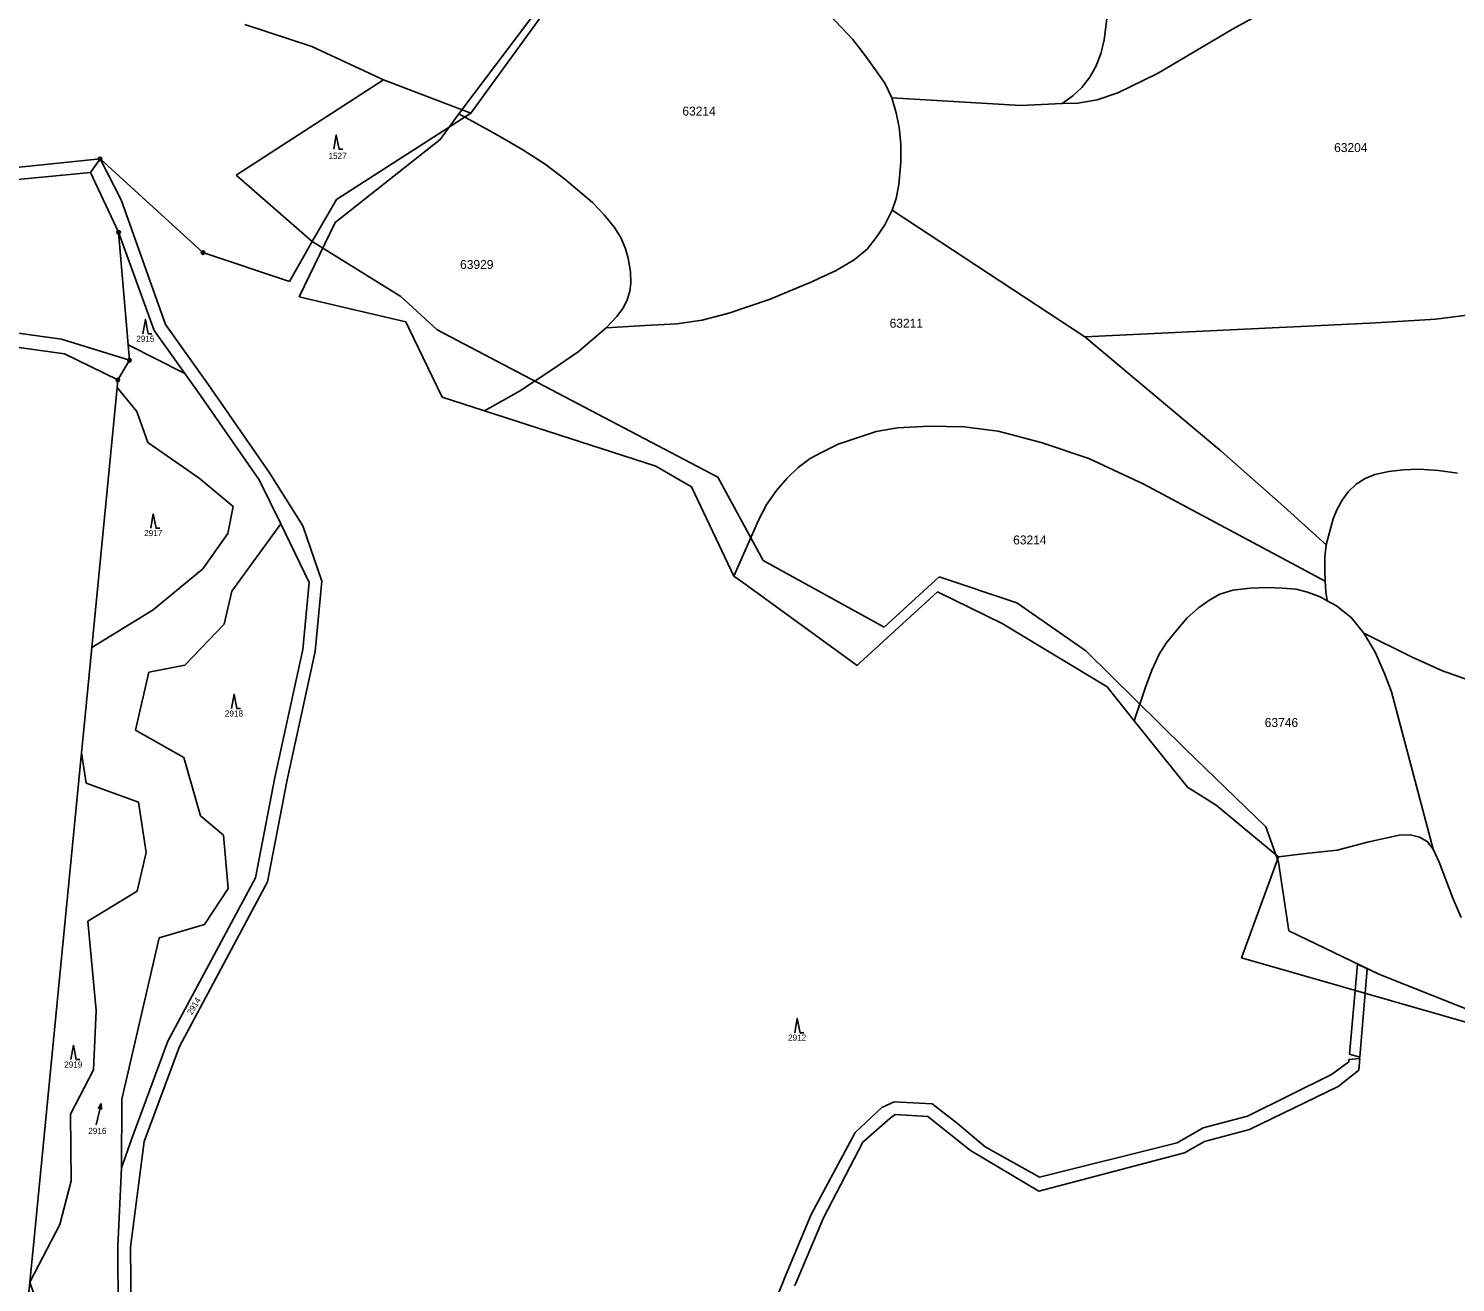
# Model space of a CAD drawing. Extents: x -546762 to -540209, y -1046851 to -1035694.
# Drawn here: x -544792 to -544394.4, y -1039716.8 to -1039367.4 of the extents above; entities that cross this region are included whole.
import ezdxf

# ---------------------------------------------------------------- set-up
doc = ezdxf.new("R2010")
doc.units = 0
for name, color, linetype in [('Vrstva 1', 7, 'Continuous'), ('Vrstva 18', 7, 'Continuous'), ('Vrstva 24', 7, 'Continuous'), ('Vrstva 25', 7, 'Continuous'), ('Vrstva 30', 7, 'Continuous'), ('Vrstva 52', 7, 'Continuous'), ('Vrstva 53', 7, 'Continuous'), ('Vrstva 6', 7, 'Continuous')]:
    doc.layers.add(name, color=color, linetype=linetype)

msp = doc.modelspace()

# ---------------------------------------------------------------- linework, layer by layer
at = {"layer": 'Vrstva 1'}
for p, q in [((-544668.75, -1039390.96), (-544693.1, -1039381.67)), ((-544772.06, -1039403.72), (-544804.42, -1039407.01)), ((-544803.13, -1039410.24), (-544774.73, -1039407.49)), ((-544712.94, -1039426.73), (-544734.16, -1039408.27)), ((-544782.84, -1039453.93), (-544763.87, -1039459.81)), ((-544767.11, -1039465.31), (-544781.96, -1039458.07))]:
    msp.add_line(p, q, dxfattribs=at)
for points in [[(-544641.21, -1039353.11), (-544668.75, -1039390.96)], [(-544668.75, -1039390.96), (-544706.22, -1039415.02)], [(-544774.73, -1039407.49), (-544772.06, -1039403.72)], [(-544772.06, -1039403.72), (-544766.21, -1039415.1)], [(-544743.39, -1039429.82), (-544772.06, -1039403.72)], [(-544774.73, -1039407.49), (-544766.91, -1039424.17)], [(-544766.21, -1039415.1), (-544753.83, -1039449.89)], [(-544706.22, -1039415.02), (-544712.94, -1039426.73)], [(-544764.24, -1039455.5), (-544766.91, -1039424.17)], [(-544756.97, -1039451.53), (-544766.91, -1039424.17)], [(-544719.32, -1039437.85), (-544743.39, -1039429.82)], [(-544712.94, -1039426.73), (-544719.32, -1039437.85)], [(-544712.94, -1039426.73), (-544688.22, -1039442.09)], [(-544688.22, -1039442.09), (-544678.11, -1039451.33)], [(-544753.83, -1039449.89), (-544741.84, -1039466.7)], [(-544782.84, -1039453.93), (-544798.25, -1039451.78)], [(-544748.45, -1039463.47), (-544756.97, -1039451.53)], [(-544678.11, -1039451.33), (-544599.94, -1039492.36)], [(-544797.33, -1039455.91), (-544781.96, -1039458.07)], [(-544748.45, -1039463.47), (-544764.24, -1039455.5)], [(-544763.87, -1039459.81), (-544764.24, -1039455.5)], [(-544763.87, -1039459.81), (-544767.11, -1039465.31)], [(-544767.31, -1039467.4), (-544767.11, -1039465.31)], [(-544744.7, -1039468.72), (-544748.45, -1039463.47)], [(-544774.39, -1039539.85), (-544767.31, -1039467.4)], [(-544761.81, -1039474.12), (-544767.31, -1039467.4)], [(-544727.75, -1039493.09), (-544744.7, -1039468.72)], [(-544741.84, -1039466.7), (-544724.83, -1039491.15)], [(-544758.74, -1039482.75), (-544761.81, -1039474.12)], [(-544744.45, -1039492.66), (-544758.74, -1039482.75)], [(-544734.95, -1039500.56), (-544744.45, -1039492.66)], [(-544721.69, -1039505.36), (-544727.75, -1039493.09)], [(-544724.83, -1039491.15), (-544715.53, -1039505.99)], [(-544599.94, -1039492.36), (-544587.31, -1039515.6)], [(-544736.42, -1039508.12), (-544734.95, -1039500.56)], [(-544735.33, -1039524.16), (-544721.69, -1039505.36)], [(-544713.83, -1039521.77), (-544721.69, -1039505.36)], [(-544743.46, -1039517.95), (-544736.42, -1039508.12)], [(-544715.53, -1039505.99), (-544710.27, -1039521.35)], [(-544587.31, -1039515.6), (-544553.52, -1039534.17)], [(-544757.32, -1039529.35), (-544743.46, -1039517.95)], [(-544710.27, -1039521.35), (-544712.13, -1039540.93)], [(-544553.52, -1039534.17), (-544538.24, -1039520.2)], [(-544538.24, -1039520.2), (-544516.61, -1039527.45)], [(-544737.51, -1039533.39), (-544735.33, -1039524.16)], [(-544715.59, -1039540.39), (-544713.83, -1039521.77)], [(-544774.39, -1039539.85), (-544757.32, -1039529.35)], [(-544516.61, -1039527.45), (-544497.35, -1039540.74)], [(-544748.46, -1039544.76), (-544737.51, -1039533.39)], [(-544776.62, -1039562.72), (-544774.39, -1039539.85)], [(-544723.36, -1039576.06), (-544715.59, -1039540.39)], [(-544712.13, -1039540.93), (-544719.92, -1039576.76)], [(-544497.35, -1039540.74), (-544469.69, -1039568.06)], [(-544758.46, -1039546.69), (-544748.46, -1039544.76)], [(-544762.2, -1039562.84), (-544758.46, -1039546.69)], [(-544777.25, -1039569.15), (-544776.62, -1039562.72)], [(-544748.7, -1039570.54), (-544762.2, -1039562.84)], [(-544790.46, -1039704.5), (-544777.25, -1039569.15)], [(-544775.98, -1039577.69), (-544777.25, -1039569.15)], [(-544469.69, -1039568.06), (-544447.23, -1039589.78)], [(-544744.1, -1039586.72), (-544748.7, -1039570.54)], [(-544728.79, -1039603.98), (-544723.36, -1039576.06)], [(-544719.92, -1039576.76), (-544725.41, -1039605.09)], [(-544761.32, -1039582.92), (-544775.98, -1039577.69)], [(-544759.23, -1039596.93), (-544761.32, -1039582.92)], [(-544737.66, -1039592.13), (-544744.1, -1039586.72)], [(-544736.36, -1039606.95), (-544737.66, -1039592.13)], [(-544447.23, -1039589.78), (-544443.64, -1039599.68)], [(-544761.69, -1039607.78), (-544759.23, -1039596.93)], [(-544443.64, -1039599.68), (-544440.78, -1039618.8)], [(-544753.16, -1039649.53), (-544728.79, -1039603.98)], [(-544725.41, -1039605.09), (-544749.96, -1039650.97)], [(-544775.5, -1039616.06), (-544761.69, -1039607.78)], [(-544742.95, -1039617.05), (-544736.36, -1039606.95)], [(-544773.12, -1039640.99), (-544775.5, -1039616.06)], [(-544755.58, -1039620.78), (-544742.95, -1039617.05)], [(-544765.98, -1039665.66), (-544755.58, -1039620.78)], [(-544440.78, -1039618.8), (-544415.75, -1039630.88)], [(-544415.75, -1039630.88), (-544370.82, -1039648.72)], [(-544773.94, -1039657.48), (-544773.12, -1039640.99)], [(-544763.23, -1039676.63), (-544753.16, -1039649.53)], [(-544749.96, -1039650.97), (-544759.81, -1039677.47)], [(-544780.29, -1039669.83), (-544773.94, -1039657.48)], [(-544766.06, -1039684.82), (-544765.98, -1039665.66)], [(-544780.09, -1039688.47), (-544780.29, -1039669.83)], [(-544766.06, -1039684.82), (-544763.23, -1039676.63)], [(-544759.81, -1039677.47), (-544763.61, -1039706.96)], [(-544783.24, -1039700.6), (-544780.09, -1039688.47)], [(-544767.11, -1039706.74), (-544766.06, -1039684.82)], [(-544791.65, -1039716.71), (-544783.24, -1039700.6)], [(-544791.65, -1039716.71), (-544790.46, -1039704.5)], [(-544767.06, -1039725.07), (-544767.11, -1039706.74)], [(-544763.61, -1039706.96), (-544763.44, -1039725.29)], [(-544807.73, -1039881.37), (-544791.65, -1039716.71)], [(-544785.69, -1039734.02), (-544791.65, -1039716.71)]]:
    msp.add_lwpolyline(points, dxfattribs=at)
at = {"layer": 'Vrstva 24'}
for centre, radius in [((-544772.06, -1039403.72), 0.5), ((-544772.06, -1039403.72), 0.1), ((-544766.91, -1039424.17), 0.5), ((-544766.91, -1039424.17), 0.1), ((-544743.39, -1039429.82), 0.5), ((-544743.39, -1039429.82), 0.1), ((-544763.87, -1039459.81), 0.5), ((-544763.87, -1039459.81), 0.1), ((-544767.11, -1039465.31), 0.5), ((-544767.11, -1039465.31), 0.1)]:
    msp.add_circle(centre, radius, dxfattribs=at)
at = {"layer": 'Vrstva 25'}
for points in [[(-544706.95, -1039401.03), (-544706.25, -1039397.03), (-544705.45, -1039401.03), (-544704.45, -1039401.03)], [(-544760.14, -1039452.45), (-544759.44, -1039448.45), (-544758.64, -1039452.45), (-544757.64, -1039452.45)], [(-544757.94, -1039506.61), (-544757.24, -1039502.61), (-544756.44, -1039506.61), (-544755.44, -1039506.61)], [(-544735.44, -1039556.88), (-544734.74, -1039552.88), (-544733.94, -1039556.88), (-544732.94, -1039556.88)], [(-544578.49, -1039647.17), (-544577.79, -1039643.17), (-544576.99, -1039647.17), (-544575.99, -1039647.17)], [(-544780.22, -1039654.68), (-544779.52, -1039650.68), (-544778.72, -1039654.68), (-544777.72, -1039654.68)], [(-544773.19, -1039672.8), (-544771.79, -1039666.96), (-544772.62, -1039668.3)], [(-544771.79, -1039666.96), (-544771.65, -1039668.54)]]:
    msp.add_lwpolyline(points, dxfattribs=at)
at = {"layer": 'Vrstva 30'}
for points in [[(-544423.9, -1039653.13), (-544421.66, -1039628.03), (-544418.92, -1039629.35), (-544421, -1039653.97), (-544423.9, -1039653.13)], [(-544581.73, -1039716.6), (-544581.31, -1039715.59), (-544573.95, -1039697.83), (-544561.62, -1039674.99), (-544554.22, -1039668), (-544550.82, -1039666.42), (-544540.21, -1039667), (-544533.11, -1039672.46), (-544525.4, -1039678.95), (-544510.29, -1039687.38), (-544471.95, -1039677.86), (-544464.7, -1039673.64), (-544452.3, -1039670.45), (-544428.88, -1039658.79), (-544424.09, -1039655.28), (-544424.04, -1039654.67), (-544421.03, -1039654.36), (-544421.3, -1039657.56), (-544427.08, -1039662.11), (-544451.78, -1039674.09), (-544464.31, -1039677.46), (-544469.86, -1039680.66), (-544510.42, -1039691.32), (-544529.49, -1039679.97), (-544541.39, -1039670.48), (-544550.51, -1039669.97), (-544551.88, -1039670.95), (-544559.48, -1039677.62), (-544570.45, -1039698.74), (-544578.11, -1039716.72), (-544578.52, -1039717.68)], [(-544584.6, -1039723.52), (-544581.73, -1039716.6)]]:
    msp.add_lwpolyline(points, dxfattribs=at)
at = {"layer": 'Vrstva 52'}
for points in [[(-544503.93, -1039388.31), (-544500.95, -1039386.17), (-544498.47, -1039383.87), (-544496.25, -1039380.96), (-544494.55, -1039377.97), (-544493.18, -1039374.47), (-544492.24, -1039370.54), (-544491.35, -1039363.22), (-544490.79, -1039352.98), (-544491.02, -1039343.34), (-544491.08, -1039340.75), (-544491.32, -1039330.48), (-544492.32, -1039305.51), (-544493.38, -1039279.16)], [(-544618.92, -1039320.67), (-544640.67, -1039349.48), (-544642.82, -1039352.33), (-544670.99, -1039389.65), (-544672.08, -1039391.15)], [(-544618.92, -1039320.67), (-544614.42, -1039324.38), (-544589.37, -1039345), (-544585.66, -1039348.06), (-544575.5, -1039357.32), (-544568.78, -1039363.6), (-544562.36, -1039370.41), (-544559.45, -1039374.17), (-544556.21, -1039378.52), (-544553.39, -1039382.62), (-544551.43, -1039386.72)], [(-544450.88, -1039364.55), (-544456.45, -1039367.54), (-544477.36, -1039379.94), (-544488.42, -1039385.32), (-544494.24, -1039387.26), (-544499.62, -1039388.16), (-544503.93, -1039388.31)], [(-544551.32, -1039418.05), (-544550.21, -1039414.8), (-544549.45, -1039410.87), (-544548.96, -1039404.66), (-544548.96, -1039399.62), (-544549.12, -1039397.78), (-544549.38, -1039394.75), (-544549.54, -1039394.02), (-544550.24, -1039390.91), (-544551.43, -1039386.72)], [(-544551.43, -1039386.72), (-544515.45, -1039388.87), (-544503.93, -1039388.31)], [(-544497.62, -1039453.31), (-544443.52, -1039450.71), (-544437.48, -1039450.42), (-544416.57, -1039449.42), (-544399.84, -1039448.37), (-544386.85, -1039446.73), (-544374, -1039444.34), (-544363.99, -1039440.6), (-544356.08, -1039436.57), (-544349.58, -1039431.95), (-544349.09, -1039431.6), (-544346.62, -1039429.64), (-544342.09, -1039426.05), (-544337.06, -1039421.61), (-544331.85, -1039415.97), (-544326.56, -1039409.22), (-544323.32, -1039404), (-544322.38, -1039402.48), (-544321.31, -1039400.41), (-544319.47, -1039396.84), (-544317.49, -1039391.48), (-544317.26, -1039390.86), (-544316.47, -1039387.63)], [(-544672.08, -1039391.15), (-544677.29, -1039398.35), (-544706.53, -1039421.42), (-544716.57, -1039442.13), (-544706.76, -1039444.44), (-544686.84, -1039449.14), (-544685.99, -1039450.91), (-544676.73, -1039470.15), (-544664.95, -1039473.94)], [(-544631.03, -1039450.76), (-544628.1, -1039447.6), (-544626.4, -1039445.38), (-544625.29, -1039443.24), (-544624.43, -1039440.68), (-544624.18, -1039438.29), (-544624.26, -1039435.21), (-544624.86, -1039431.37), (-544625.63, -1039428.81), (-544626.82, -1039425.82), (-544628.7, -1039422.83), (-544631.6, -1039419.33), (-544634.85, -1039415.91), (-544642.59, -1039409.38), (-544648.06, -1039405.2), (-544654.29, -1039401.18), (-544659.86, -1039397.95), (-544663.42, -1039395.89), (-544672.08, -1039391.15)], [(-544620.12, -1039450.16), (-544611.31, -1039449.71), (-544604.29, -1039448.66), (-544596.82, -1039446.72), (-544585.32, -1039442.84), (-544575.09, -1039438.53), (-544574.11, -1039438.12), (-544571.43, -1039436.87), (-544567.11, -1039434.87), (-544561.91, -1039431.88), (-544558.32, -1039428.89), (-544555.76, -1039425.65), (-544553.37, -1039422.06), (-544551.32, -1039418.05)], [(-544497.62, -1039453.31), (-544551.32, -1039418.05)], [(-544631.03, -1039450.76), (-544620.12, -1039450.16)], [(-544655.23, -1039468.39), (-544646.18, -1039462.5), (-544638.84, -1039457.46), (-544631.03, -1039450.76)], [(-544430.38, -1039511.29), (-544442.14, -1039500.57), (-544459.65, -1039485.14), (-544497.62, -1039453.31)], [(-544664.95, -1039473.94), (-544655.23, -1039468.39)], [(-544664.95, -1039473.94), (-544635.29, -1039483.49), (-544617.17, -1039489.32), (-544607.24, -1039495.04), (-544595.46, -1039519.93)], [(-544430.7, -1039521.41), (-544481.16, -1039494.35), (-544496.54, -1039487.17), (-544509.84, -1039482.69), (-544521.79, -1039479.55), (-544531.35, -1039478.36), (-544541.05, -1039478.21), (-544549.86, -1039478.69), (-544555.75, -1039479.71), (-544561.12, -1039481.42), (-544566.42, -1039483.21), (-544571.02, -1039485.52), (-544574.18, -1039487.23), (-544577.51, -1039489.7), (-544580.67, -1039492.78), (-544583.57, -1039496.11), (-544586.22, -1039499.95), (-544588.52, -1039504.22), (-544595.46, -1039519.93)], [(-544393.83, -1039491.31), (-544399.12, -1039490.54), (-544404.49, -1039490.2), (-544408.93, -1039490.37), (-544412.94, -1039490.8), (-544416.79, -1039491.65), (-544419.52, -1039492.76), (-544421.99, -1039494.38), (-544424.21, -1039496.52), (-544425.92, -1039498.82), (-544427.37, -1039501.47), (-544428.39, -1039504.03), (-544430.38, -1039511.29)], [(-544430.38, -1039511.29), (-544430.72, -1039514.63), (-544430.8, -1039515.46), (-544430.8, -1039518.11), (-544430.8, -1039518.29), (-544430.7, -1039521.41)], [(-544595.46, -1039519.93), (-544592.66, -1039521.96), (-544561.76, -1039544.38), (-544561.12, -1039544.84), (-544560.36, -1039544.14), (-544538.73, -1039524.34), (-544520.7, -1039533.13), (-544491.45, -1039550.79), (-544483.87, -1039560.24)], [(-544430.7, -1039521.41), (-544430.45, -1039524.34), (-544430.15, -1039526.82)], [(-544430.15, -1039526.82), (-544432.09, -1039525.77), (-544435.59, -1039524.41), (-544438.75, -1039523.64), (-544442.61, -1039523.28), (-544446.62, -1039523.11), (-544451.57, -1039523.28), (-544456.44, -1039523.88), (-544460.02, -1039524.99), (-544462.84, -1039526.61), (-544466, -1039528.83), (-544469.16, -1039531.57), (-544472.14, -1039535.15), (-544474.96, -1039538.65), (-544476.92, -1039541.73), (-544478.97, -1039546.17), (-544480.77, -1039550.87), (-544483.87, -1039560.24)], [(-544430.15, -1039526.82), (-544427.48, -1039528.25), (-544423.39, -1039531.5), (-544419.89, -1039535.85)], [(-544412.2, -1039552.16), (-544414.17, -1039547.12), (-544416.73, -1039541.15), (-544419.89, -1039535.85)], [(-544419.89, -1039535.85), (-544406.46, -1039542.57), (-544397.93, -1039546.33), (-544389.05, -1039549.49), (-544380.69, -1039551.62), (-544373.95, -1039552.81), (-544371.04, -1039553.33), (-544366.46, -1039553.84), (-544360.2, -1039554.53)], [(-544400.53, -1039596.03), (-544412.2, -1039552.16)], [(-544483.87, -1039560.24), (-544469.03, -1039578.73), (-544461.07, -1039583.76), (-544444.6, -1039597.44), (-544443.71, -1039598.18)], [(-544443.71, -1039598.18), (-544436.03, -1039597.22), (-544427.33, -1039596.28), (-544418.45, -1039593.98), (-544410, -1039592.1), (-544407.01, -1039592.01), (-544404.37, -1039592.7), (-544402.23, -1039593.89), (-544400.53, -1039596.03)], [(-544400.53, -1039596.03), (-544398.87, -1039599.62), (-544395.12, -1039609.65), (-544392.81, -1039615.11)], [(-544443.71, -1039598.18), (-544453.98, -1039626.34), (-544384.32, -1039646.27), (-544318.42, -1039674.46), (-544303.72, -1039682.01), (-544286.59, -1039694.27)]]:
    msp.add_lwpolyline(points, dxfattribs=at)
at = {"layer": 'Vrstva 6'}
for points in [[(-544713.08, -1039372.41), (-544731.74, -1039366.32)], [(-544693.1, -1039381.67), (-544713.08, -1039372.41)], [(-544734.16, -1039408.27), (-544693.1, -1039381.67)]]:
    msp.add_lwpolyline(points, dxfattribs=at)

# ---------------------------------------------------------------- texts
at = {"layer": 'Vrstva 18'}
for s, p in [('1527', (-544708.42, -1039403.73)), ('2915', (-544761.98, -1039454.66)), ('2917', (-544759.78, -1039508.82)), ('2918', (-544737.29, -1039559.09)), ('2912', (-544580.34, -1039649.38)), ('2919', (-544782.06, -1039656.89)), ('2916', (-544775.35, -1039675.38))]:
    msp.add_text(s, height=1.7, dxfattribs=at).set_placement(p)
msp.add_text('2914', height=1.7, rotation=59.7488, dxfattribs=at).set_placement((-544746.48, -1039642.37))
at = {"layer": 'Vrstva 53'}
for s, p in [('63214', (-544609.79, -1039391.66)), ('63204', (-544428.17, -1039401.82)), ('63929', (-544671.74, -1039434.39)), ('63211', (-544552.03, -1039450.76)), ('63214', (-544517.62, -1039511.14)), ('63746', (-544447.5, -1039562.01))]:
    msp.add_text(s, height=2.5, dxfattribs=at).set_placement(p)

doc.saveas('drawing.dxf')
